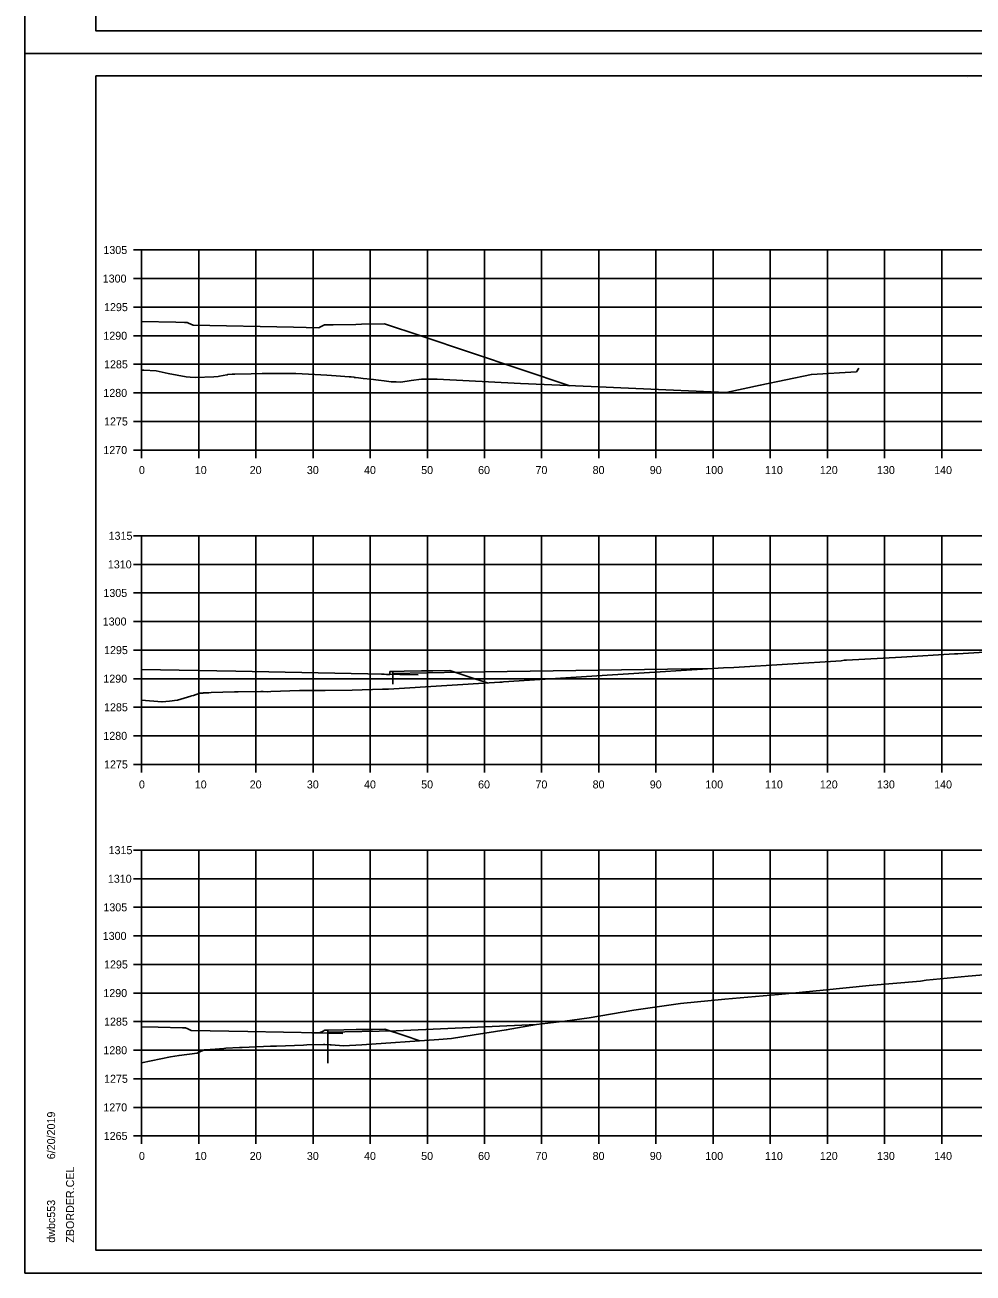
# Model space of a CAD drawing. Extents: x -70 to 701944, y -4 to 666871.
# Drawn here: x 678331.5 to 678497.4, y 651955.6 to 652174 of the extents above; entities that cross this region are included whole.
import ezdxf

# ---------------------------------------------------------------- set-up
doc = ezdxf.new("R2010")
doc.units = 0
for name, color, linetype in [('R_Axis', 7, 'Continuous'), ('R_Axis Annot', 7, 'Continuous'), ('R_Border', 7, 'Continuous'), ('R_Drive', 7, 'Continuous'), ('R_Exist Surface', 7, 'Continuous'), ('R_Fin Surface', 7, 'Continuous'), ('R_Grid', 7, 'Continuous'), ('R_No Plot', 7, 'Continuous')]:
    doc.layers.add(name, color=color, linetype=linetype)

msp = doc.modelspace()

# ---------------------------------------------------------------- linework, layer by layer
at = {"layer": 'R_Axis'}
for p, q in [((678350.51, 652134.6), (678351.91, 652134.6)), ((678351.91, 652099.6), (678351.91, 652134.6)), ((678350.51, 652129.6), (678351.91, 652129.6)), ((678350.51, 652124.6), (678351.91, 652124.6)), ((678350.51, 652119.6), (678351.91, 652119.6)), ((678350.51, 652114.6), (678351.91, 652114.6)), ((678350.51, 652109.6), (678351.91, 652109.6)), ((678350.51, 652104.6), (678351.91, 652104.6)), ((678350.51, 652099.6), (678351.91, 652099.6)), ((678351.91, 652099.6), (678651.91, 652099.6)), ((678351.91, 652098.2), (678351.91, 652099.6)), ((678361.91, 652098.2), (678361.91, 652099.6)), ((678371.91, 652098.2), (678371.91, 652099.6)), ((678381.91, 652098.2), (678381.91, 652099.6)), ((678391.91, 652098.2), (678391.91, 652099.6)), ((678401.91, 652098.2), (678401.91, 652099.6)), ((678411.91, 652098.2), (678411.91, 652099.6)), ((678421.91, 652098.2), (678421.91, 652099.6)), ((678431.91, 652098.2), (678431.91, 652099.6)), ((678441.91, 652098.2), (678441.91, 652099.6)), ((678451.91, 652098.2), (678451.91, 652099.6)), ((678461.91, 652098.2), (678461.91, 652099.6)), ((678471.91, 652098.2), (678471.91, 652099.6)), ((678481.91, 652098.2), (678481.91, 652099.6)), ((678491.91, 652098.2), (678491.91, 652099.6)), ((678350.51, 652084.6), (678351.91, 652084.6)), ((678351.91, 652044.6), (678351.91, 652084.6)), ((678350.51, 652079.6), (678351.91, 652079.6)), ((678350.51, 652074.6), (678351.91, 652074.6)), ((678350.51, 652069.6), (678351.91, 652069.6)), ((678350.51, 652064.6), (678351.91, 652064.6)), ((678350.51, 652059.6), (678351.91, 652059.6)), ((678350.51, 652054.6), (678351.91, 652054.6)), ((678350.51, 652049.6), (678351.91, 652049.6)), ((678350.51, 652044.6), (678351.91, 652044.6)), ((678351.91, 652044.6), (678651.91, 652044.6)), ((678351.91, 652043.2), (678351.91, 652044.6)), ((678361.91, 652043.2), (678361.91, 652044.6)), ((678371.91, 652043.2), (678371.91, 652044.6)), ((678381.91, 652043.2), (678381.91, 652044.6)), ((678391.91, 652043.2), (678391.91, 652044.6)), ((678401.91, 652043.2), (678401.91, 652044.6)), ((678411.91, 652043.2), (678411.91, 652044.6)), ((678421.91, 652043.2), (678421.91, 652044.6)), ((678431.91, 652043.2), (678431.91, 652044.6)), ((678441.91, 652043.2), (678441.91, 652044.6)), ((678451.91, 652043.2), (678451.91, 652044.6)), ((678461.91, 652043.2), (678461.91, 652044.6)), ((678471.91, 652043.2), (678471.91, 652044.6)), ((678481.91, 652043.2), (678481.91, 652044.6)), ((678491.91, 652043.2), (678491.91, 652044.6)), ((678350.51, 652029.6), (678351.91, 652029.6)), ((678351.91, 651979.6), (678351.91, 652029.6)), ((678350.51, 652024.6), (678351.91, 652024.6)), ((678350.51, 652019.6), (678351.91, 652019.6)), ((678350.51, 652014.6), (678351.91, 652014.6)), ((678350.51, 652009.6), (678351.91, 652009.6)), ((678350.51, 652004.6), (678351.91, 652004.6)), ((678350.51, 651999.6), (678351.91, 651999.6)), ((678350.51, 651994.6), (678351.91, 651994.6)), ((678350.51, 651989.6), (678351.91, 651989.6)), ((678350.51, 651984.6), (678351.91, 651984.6)), ((678350.51, 651979.6), (678351.91, 651979.6)), ((678351.91, 651979.6), (678651.91, 651979.6)), ((678351.91, 651978.2), (678351.91, 651979.6)), ((678361.91, 651978.2), (678361.91, 651979.6)), ((678371.91, 651978.2), (678371.91, 651979.6)), ((678381.91, 651978.2), (678381.91, 651979.6)), ((678391.91, 651978.2), (678391.91, 651979.6)), ((678401.91, 651978.2), (678401.91, 651979.6)), ((678411.91, 651978.2), (678411.91, 651979.6)), ((678421.91, 651978.2), (678421.91, 651979.6)), ((678431.91, 651978.2), (678431.91, 651979.6)), ((678441.91, 651978.2), (678441.91, 651979.6)), ((678451.91, 651978.2), (678451.91, 651979.6)), ((678461.91, 651978.2), (678461.91, 651979.6)), ((678471.91, 651978.2), (678471.91, 651979.6)), ((678481.91, 651978.2), (678481.91, 651979.6)), ((678491.91, 651978.2), (678491.91, 651979.6))]:
    msp.add_line(p, q, dxfattribs=at)
at = {"layer": 'R_Border'}
for p, q in [((678343.91, 652172.94), (678343.91, 652378.4)), ((678343.91, 652172.94), (678343.91, 652172.94)), ((678660.09, 652172.94), (678343.91, 652172.94)), ((678343.91, 652165.06), (678660.09, 652165.06)), ((678343.91, 651959.6), (678343.91, 652165.06)), ((678496.43, 652164.8), (678496.43, 652164.8)), ((678496.43, 652164.8), (678496.43, 652164.8)), ((678343.91, 651959.6), (678343.91, 651959.6)), ((678660.09, 651959.6), (678343.91, 651959.6))]:
    msp.add_line(p, q, dxfattribs=at)
at = {"layer": 'R_Drive'}
for p, q in [((678395.86, 652060.85), (678395.86, 652058.67)), ((678395.86, 652060.51), (678407.86, 652060.75)), ((678395.86, 652060.34), (678395.86, 652060.51)), ((678407.86, 652060.75), (678451.91, 652061.37)), ((678400.32, 652060.25), (678393.88, 652060.38)), ((678387.12, 651997.53), (678381.68, 651997.64)), ((678384.48, 651998.1), (678384.48, 651992.36)), ((678384.48, 651997.76), (678396.48, 651998)), ((678384.48, 651997.59), (678384.48, 651997.76)), ((678421.03, 651999.09), (678396.48, 651998))]:
    msp.add_line(p, q, dxfattribs=at)
at = {"layer": 'R_Exist Surface'}
for points in [[(678351.91, 652113.6), (678352.32, 652113.58), (678354.46, 652113.46), (678356.58, 652113.02), (678359.72, 652112.4), (678360.42, 652112.36), (678361.32, 652112.32), (678364.54, 652112.43), (678365.3, 652112.46), (678365.56, 652112.51), (678366.84, 652112.74), (678366.93, 652112.78), (678366.99, 652112.82), (678367.74, 652112.87), (678368.25, 652112.9), (678371.07, 652112.96), (678373.03, 652113.01), (678374.92, 652112.99), (678377.04, 652112.98), (678378.23, 652112.99), (678378.58, 652112.99), (678378.91, 652112.99), (678382.25, 652112.82), (678384.35, 652112.73), (678385.95, 652112.61), (678388.23, 652112.43), (678388.56, 652112.4), (678389.06, 652112.36), (678389.13, 652112.32), (678389.35, 652112.28), (678389.87, 652112.22), (678390.67, 652112.13), (678392.02, 652111.98), (678393.34, 652111.81), (678394.37, 652111.71), (678395.58, 652111.56), (678396.45, 652111.53), (678397.3, 652111.5), (678399.07, 652111.74), (678400.87, 652112.01), (678402.3, 652112.02), (678403.62, 652112.02), (678418.21, 652111.27), (678430.57, 652110.69), (678438.38, 652110.37), (678454.22, 652109.68), (678460.15, 652110.93), (678469.12, 652112.83), (678477, 652113.27), (678477.42, 652113.95)], [(678351.91, 652055.84), (678355.46, 652055.55), (678355.52, 652055.55), (678356.8, 652055.64), (678358.12, 652055.85), (678358.17, 652055.86), (678360.54, 652056.54), (678360.6, 652056.55), (678360.67, 652056.58), (678360.98, 652056.68), (678362.11, 652057.04), (678362.64, 652057.09), (678362.64, 652057.09), (678362.75, 652057.1), (678363.66, 652057.14), (678364.06, 652057.16), (678368.18, 652057.29), (678368.83, 652057.29), (678372.77, 652057.34), (678372.79, 652057.34), (678373.15, 652057.34), (678373.21, 652057.34), (678373.92, 652057.31), (678374.55, 652057.33), (678379.55, 652057.52), (678381.68, 652057.56), (678382.12, 652057.56), (678383.38, 652057.54), (678383.38, 652057.54), (678384.03, 652057.54), (678388.76, 652057.57), (678394.06, 652057.76), (678395.12, 652057.79), (678414.57, 652058.99), (678415.01, 652059.02), (678415.24, 652059.03), (678434.28, 652060.26), (678435.27, 652060.31), (678453.74, 652061.49), (678455.51, 652061.58), (678474.33, 652062.74), (678474.86, 652062.83), (678475.25, 652062.85), (678484.88, 652063.39), (678494.15, 652063.94), (678494.71, 652063.97), (678517, 652065.34)], [(678351.91, 651992.37), (678356.99, 651993.45), (678358.47, 651993.7), (678361.62, 651994.11), (678361.8, 651994.21), (678362.93, 651994.65), (678363.92, 651994.73), (678364.05, 651994.74), (678366.3, 651994.91), (678366.65, 651994.94), (678369.03, 651995.08), (678369.51, 651995.1), (678374.44, 651995.29), (678374.51, 651995.29), (678374.53, 651995.29), (678374.71, 651995.3), (678374.77, 651995.3), (678375.5, 651995.3), (678380.25, 651995.5), (678380.8, 651995.53), (678383.73, 651995.58), (678383.9, 651995.58), (678384, 651995.58), (678384.89, 651995.55), (678385.1, 651995.54), (678387.24, 651995.37), (678390.45, 651995.52), (678403.91, 651996.5), (678406.16, 651996.67), (678410.13, 651997.32), (678415.73, 651998.16), (678421.03, 651999.09), (678425.98, 651999.67), (678430.22, 652000.28), (678438.05, 652001.63), (678446.18, 652002.75), (678453.99, 652003.51), (678463.35, 652004.35), (678471.16, 652005.11), (678479.21, 652005.9), (678488.19, 652006.7), (678489.21, 652006.85), (678496.57, 652007.57), (678500.65, 652007.92)]]:
    msp.add_lwpolyline(points, dxfattribs=at)
at = {"layer": 'R_Fin Surface'}
for points in [[(678351.91, 652122.07), (678357.91, 652121.95), (678359.41, 652121.92), (678359.51, 652121.92), (678359.91, 652121.92), (678360.11, 652121.82), (678360.91, 652121.44), (678378.51, 652121.09), (678382.91, 652121), (678383.11, 652121.1), (678383.91, 652121.48), (678384.31, 652121.48), (678384.41, 652121.48), (678385.41, 652121.5), (678389.41, 652121.58), (678390.41, 652121.6), (678394.41, 652121.68), (678400.76, 652119.56), (678426.86, 652110.86)], [(678351.91, 652061.22), (678368.43, 652060.89), (678394.35, 652060.37), (678394.75, 652060.36), (678395.35, 652060.35), (678395.35, 652060.55), (678395.36, 652060.85), (678395.56, 652060.85), (678395.86, 652060.85), (678397.86, 652060.89), (678400.86, 652060.95), (678402.86, 652060.99), (678405.86, 652061.05), (678408.98, 652060.01), (678412.53, 652058.82)], [(678351.91, 651998.69), (678354.82, 651998.63), (678359.07, 651998.54), (678359.28, 651998.54), (678359.57, 651998.54), (678360, 651998.34), (678360.57, 651998.06), (678370.53, 651997.86), (678382.98, 651997.62), (678383.55, 651997.89), (678383.98, 651998.1), (678384.26, 651998.1), (678384.48, 651998.1), (678387.31, 651998.15), (678389.48, 651998.2), (678392.31, 651998.25), (678394.48, 651998.3), (678397.88, 651997.16), (678400.59, 651996.26)]]:
    msp.add_lwpolyline(points, dxfattribs=at)
at = {"layer": 'R_Grid'}
for p, q in [((678351.91, 652134.6), (678651.91, 652134.6)), ((678351.91, 652099.6), (678351.91, 652134.6)), ((678361.91, 652099.6), (678361.91, 652134.6)), ((678371.91, 652099.6), (678371.91, 652134.6)), ((678381.91, 652099.6), (678381.91, 652134.6)), ((678391.91, 652099.6), (678391.91, 652134.6)), ((678401.91, 652099.6), (678401.91, 652134.6)), ((678411.91, 652099.6), (678411.91, 652134.6)), ((678421.91, 652099.6), (678421.91, 652134.6)), ((678431.91, 652099.6), (678431.91, 652134.6)), ((678441.91, 652099.6), (678441.91, 652134.6)), ((678451.91, 652099.6), (678451.91, 652134.6)), ((678461.91, 652099.6), (678461.91, 652134.6)), ((678471.91, 652099.6), (678471.91, 652134.6)), ((678481.91, 652099.6), (678481.91, 652134.6)), ((678491.91, 652099.6), (678491.91, 652134.6)), ((678351.91, 652129.6), (678651.91, 652129.6)), ((678351.91, 652124.6), (678651.91, 652124.6)), ((678351.91, 652119.6), (678651.91, 652119.6)), ((678351.91, 652114.6), (678651.91, 652114.6)), ((678351.91, 652109.6), (678651.91, 652109.6)), ((678351.91, 652104.6), (678651.91, 652104.6)), ((678351.91, 652099.6), (678651.91, 652099.6)), ((678351.91, 652084.6), (678651.91, 652084.6)), ((678351.91, 652044.6), (678351.91, 652084.6)), ((678361.91, 652044.6), (678361.91, 652084.6)), ((678371.91, 652044.6), (678371.91, 652084.6)), ((678381.91, 652044.6), (678381.91, 652084.6)), ((678391.91, 652044.6), (678391.91, 652084.6)), ((678401.91, 652044.6), (678401.91, 652084.6)), ((678411.91, 652044.6), (678411.91, 652084.6)), ((678421.91, 652044.6), (678421.91, 652084.6)), ((678431.91, 652044.6), (678431.91, 652084.6)), ((678441.91, 652044.6), (678441.91, 652084.6)), ((678451.91, 652044.6), (678451.91, 652084.6)), ((678461.91, 652044.6), (678461.91, 652084.6)), ((678471.91, 652044.6), (678471.91, 652084.6)), ((678481.91, 652044.6), (678481.91, 652084.6)), ((678491.91, 652044.6), (678491.91, 652084.6)), ((678351.91, 652079.6), (678651.91, 652079.6)), ((678351.91, 652074.6), (678651.91, 652074.6)), ((678351.91, 652069.6), (678651.91, 652069.6)), ((678351.91, 652064.6), (678651.91, 652064.6)), ((678351.91, 652059.6), (678651.91, 652059.6)), ((678351.91, 652054.6), (678651.91, 652054.6)), ((678351.91, 652049.6), (678651.91, 652049.6)), ((678351.91, 652044.6), (678651.91, 652044.6)), ((678351.91, 652029.6), (678651.91, 652029.6)), ((678351.91, 651979.6), (678351.91, 652029.6)), ((678361.91, 651979.6), (678361.91, 652029.6)), ((678371.91, 651979.6), (678371.91, 652029.6)), ((678381.91, 651979.6), (678381.91, 652029.6)), ((678391.91, 651979.6), (678391.91, 652029.6)), ((678401.91, 651979.6), (678401.91, 652029.6)), ((678411.91, 651979.6), (678411.91, 652029.6)), ((678421.91, 651979.6), (678421.91, 652029.6)), ((678431.91, 651979.6), (678431.91, 652029.6)), ((678441.91, 651979.6), (678441.91, 652029.6)), ((678451.91, 651979.6), (678451.91, 652029.6)), ((678461.91, 651979.6), (678461.91, 652029.6)), ((678471.91, 651979.6), (678471.91, 652029.6)), ((678481.91, 651979.6), (678481.91, 652029.6)), ((678491.91, 651979.6), (678491.91, 652029.6)), ((678351.91, 652024.6), (678651.91, 652024.6)), ((678351.91, 652019.6), (678651.91, 652019.6)), ((678351.91, 652014.6), (678651.91, 652014.6)), ((678351.91, 652009.6), (678651.91, 652009.6)), ((678351.91, 652004.6), (678651.91, 652004.6)), ((678351.91, 651999.6), (678651.91, 651999.6)), ((678351.91, 651994.6), (678651.91, 651994.6)), ((678351.91, 651989.6), (678651.91, 651989.6)), ((678351.91, 651984.6), (678651.91, 651984.6)), ((678351.91, 651979.6), (678651.91, 651979.6))]:
    msp.add_line(p, q, dxfattribs=at)
at = {"layer": 'R_No Plot'}
for p, q in [((678331.51, 652168.96), (678664.84, 652168.96)), ((678331.51, 652168.96), (678664.84, 652168.96)), ((678331.51, 651955.62), (678664.84, 651955.62))]:
    msp.add_line(p, q, dxfattribs=at)
for points in [[(678331.5, 652382.29), (678664.84, 652382.29), (678664.84, 652168.96), (678331.5, 652168.96)], [(678577.83, 652378.4), (678577.83, 652368.52), (678613.56, 652368.52), (678613.56, 652365.6), (678636.76, 652365.6), (678636.76, 652341.27), (678660.09, 652341.27), (678660.09, 652172.94), (678343.91, 652172.94), (678343.91, 652378.4)], [(678331.5, 652168.96), (678664.84, 652168.96), (678664.84, 651955.62), (678331.5, 651955.62)], [(678577.83, 652165.06), (678577.83, 652155.18), (678613.56, 652155.18), (678613.56, 652152.26), (678636.76, 652152.26), (678636.76, 652127.93), (678660.09, 652127.93), (678660.09, 651959.6), (678343.91, 651959.6), (678343.91, 652165.06)]]:
    msp.add_lwpolyline(points, close=True, dxfattribs=at)

# ---------------------------------------------------------------- texts
at = {"layer": 'R_Axis Annot'}
for s, p in [('1305', (678345.23, 652133.9)), ('1300', (678345.11, 652128.9)), ('1295', (678345.34, 652123.9)), ('1290', (678345.22, 652118.9)), ('1285', (678345.34, 652113.9)), ('1280', (678345.22, 652108.9)), ('1275', (678345.34, 652103.9)), ('1270', (678345.22, 652098.9)), ('0', (678351.45, 652095.4)), ('10', (678361.22, 652095.4)), ('20', (678370.83, 652095.4)), ('30', (678380.83, 652095.4)), ('40', (678390.83, 652095.4)), ('50', (678400.83, 652095.4)), ('60', (678410.79, 652095.4)), ('70', (678420.83, 652095.4)), ('80', (678430.83, 652095.4)), ('90', (678440.83, 652095.4)), ('100', (678450.54, 652095.4)), ('110', (678460.99, 652095.4)), ('120', (678470.59, 652095.4)), ('130', (678480.59, 652095.4)), ('140', (678490.59, 652095.4)), ('1315', (678346.14, 652083.9)), ('1310', (678346.01, 652078.9)), ('1305', (678345.23, 652073.9)), ('1300', (678345.11, 652068.9)), ('1295', (678345.34, 652063.9)), ('1290', (678345.22, 652058.9)), ('1285', (678345.34, 652053.9)), ('1280', (678345.22, 652048.9)), ('1275', (678345.34, 652043.9)), ('0', (678351.45, 652040.4)), ('10', (678361.22, 652040.4)), ('20', (678370.83, 652040.4)), ('30', (678380.83, 652040.4)), ('40', (678390.83, 652040.4)), ('50', (678400.83, 652040.4)), ('60', (678410.79, 652040.4)), ('70', (678420.83, 652040.4)), ('80', (678430.83, 652040.4)), ('90', (678440.83, 652040.4)), ('100', (678450.54, 652040.4)), ('110', (678460.99, 652040.4)), ('120', (678470.59, 652040.4)), ('130', (678480.59, 652040.4)), ('140', (678490.59, 652040.4)), ('1315', (678346.14, 652028.9)), ('1310', (678346.01, 652023.9)), ('1305', (678345.23, 652018.9)), ('1300', (678345.11, 652013.9)), ('1295', (678345.34, 652008.9)), ('1290', (678345.22, 652003.9)), ('1285', (678345.34, 651998.9)), ('1280', (678345.22, 651993.9)), ('1275', (678345.34, 651988.9)), ('1270', (678345.22, 651983.9)), ('1265', (678345.28, 651978.9)), ('0', (678351.45, 651975.4)), ('10', (678361.22, 651975.4)), ('20', (678370.83, 651975.4)), ('30', (678380.83, 651975.4)), ('40', (678390.83, 651975.4)), ('50', (678400.83, 651975.4)), ('60', (678410.79, 651975.4)), ('70', (678420.83, 651975.4)), ('80', (678430.83, 651975.4)), ('90', (678440.83, 651975.4)), ('100', (678450.54, 651975.4)), ('110', (678460.99, 651975.4)), ('120', (678470.59, 651975.4)), ('130', (678480.59, 651975.4)), ('140', (678490.59, 651975.4))]:
    msp.add_text(s, height=1.4, dxfattribs=at).set_placement(p)
at = {"layer": 'R_Border'}
for s, p in [('6/20/2019', (678336.78, 651975.53)), ('ZBORDER.CEL', (678340.1, 651960.93)), ('dwbc553', (678336.78, 651960.93))]:
    msp.add_text(s, height=1.4, rotation=90, dxfattribs=at).set_placement(p)

doc.saveas('drawing.dxf')
